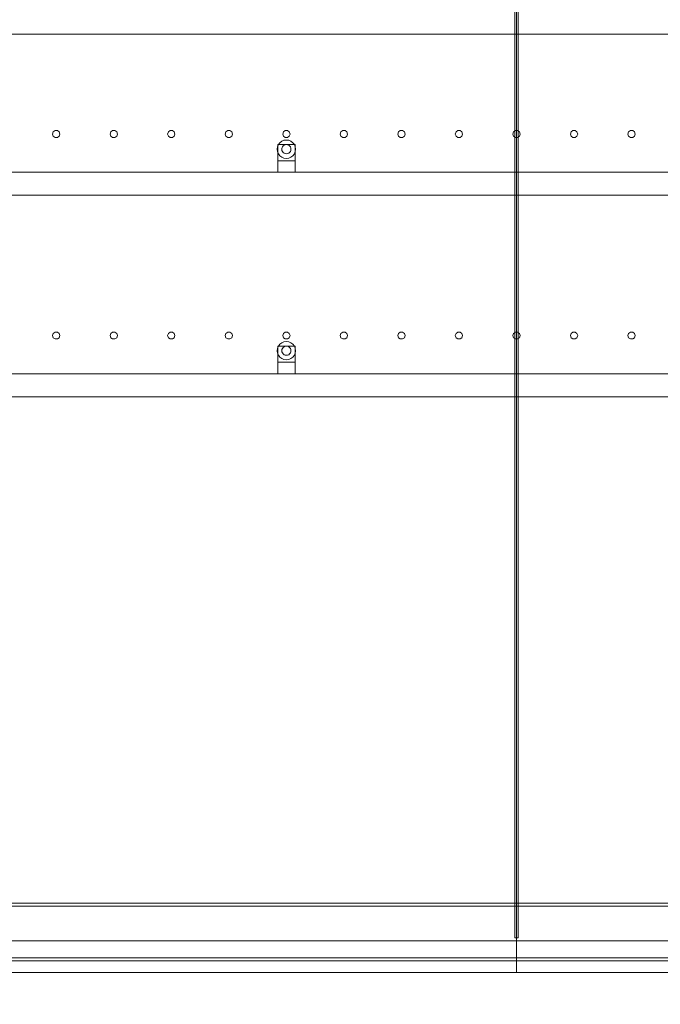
# Model space of a CAD drawing. Header units: millimetres. Extents: x -2233 to 61924, y -68080 to 6847.
# Tile 1012 of 1056: x 55598 to 56711, y -55 to 1655. Entities that reach past the tile are written whole.
import ezdxf

# ---------------------------------------------------------------- set-up
doc = ezdxf.new("R2010")
doc.units = ezdxf.units.MM
for name, color, linetype, lineweight in [('COTAS_O', 1, 'Continuous', 0), ('COTAS_P', 1, 'Continuous', 0), ('lateral_secador', 7, 'Continuous', 0)]:
    doc.layers.add(name, color=color, linetype=linetype, lineweight=lineweight)
doc.dimstyles.new('R19_100', dxfattribs={"dimtxt": 250, "dimasz": 150, "dimexe": 150, "dimexo": 80, "dimgap": 100, "dimtad": 1, "dimtih": 1, "dimtoh": 1, "dimdsep": 46, "dimcen": 0.09, "dimadec": 0, "dimazin": 0, "dimtfac": 1, "dimtdec": 4, "dimtofl": 0, "dimtmove": 0, "dimatfit": 3, "dimfxl": 1, "dimtolj": 1, "dimtzin": 0, "dimarcsym": 0})

# ---------------------------------------------------------------- blocks, each defined once
blk = doc.blocks.new('DIM_R28_29')
at = {"layer": 'COTAS_O'}
for p, q in [((40461.1, 0), (40461.1, -900)), ((60461.1, 0), (60461.1, -900)), ((40461.1, -900), (40611.1, -855)), ((60461.1, -900), (60311.1, -855)), ((40461.1, -900), (60461.1, -900)), ((40461.1, -900), (40611.1, -945)), ((60461.1, -900), (60311.1, -945))]:
    blk.add_line(p, q, dxfattribs=at)
blk.add_text('20000 O', height=250, dxfattribs=at).set_placement((50461.1, -800))
blk = doc.blocks.new('DIM_R28_33')
at = {"layer": 'COTAS_P'}
for p, q in [((112.7, 0), (112.7, -2500)), ((61924.1, 0), (61924.1, -2500)), ((112.7, -2500), (262.7, -2455)), ((61924.1, -2500), (61774.1, -2455)), ((112.7, -2500), (61924.1, -2500)), ((112.7, -2500), (262.7, -2545)), ((61924.1, -2500), (61774.1, -2545))]:
    blk.add_line(p, q, dxfattribs=at)
blk.add_text('61811.43 P', height=250, dxfattribs=at).set_placement((31018.4, -2400))

msp = doc.modelspace()

# ---------------------------------------------------------------- linework, layer by layer
at = {"layer": 'lateral_secador'}
for p, q in [((56458.134, 2925), (56458.134, 60)), ((56461.134, 0), (56461.134, 2925)), ((56464.134, 60), (56464.134, 2925)), ((40811.134, 1630), (60111.134, 1630)), ((55655.997, 1460.082), (55654.784, 1456.35)), ((55654.784, 1456.35), (55655.997, 1452.618)), ((55659.172, 1462.389), (55655.997, 1460.082)), ((55663.096, 1462.389), (55659.172, 1462.389)), ((55666.271, 1460.082), (55663.096, 1462.389)), ((55667.484, 1456.35), (55666.271, 1460.082)), ((55666.271, 1452.618), (55667.484, 1456.35)), ((55755.997, 1460.082), (55754.784, 1456.35)), ((55754.784, 1456.35), (55755.997, 1452.618)), ((55759.172, 1462.389), (55755.997, 1460.082)), ((55763.096, 1462.389), (55759.172, 1462.389)), ((55766.271, 1460.082), (55763.096, 1462.389)), ((55767.484, 1456.35), (55766.271, 1460.082)), ((55766.271, 1452.618), (55767.484, 1456.35)), ((55855.997, 1460.082), (55854.784, 1456.35)), ((55854.784, 1456.35), (55855.997, 1452.618)), ((55859.172, 1462.389), (55855.997, 1460.082)), ((55863.096, 1462.389), (55859.172, 1462.389)), ((55866.271, 1460.082), (55863.096, 1462.389)), ((55867.484, 1456.35), (55866.271, 1460.082)), ((55866.271, 1452.618), (55867.484, 1456.35)), ((55955.997, 1460.082), (55954.784, 1456.35)), ((55954.784, 1456.35), (55955.997, 1452.618)), ((55959.172, 1462.389), (55955.997, 1460.082)), ((55963.096, 1462.389), (55959.172, 1462.389)), ((55966.271, 1460.082), (55963.096, 1462.389)), ((55967.484, 1456.35), (55966.271, 1460.082)), ((55966.271, 1452.618), (55967.484, 1456.35)), ((56055.997, 1460.082), (56054.784, 1456.35)), ((56054.784, 1456.35), (56055.997, 1452.618)), ((56059.172, 1462.389), (56055.997, 1460.082)), ((56063.096, 1462.389), (56059.172, 1462.389)), ((56066.271, 1460.082), (56063.096, 1462.389)), ((56067.484, 1456.35), (56066.271, 1460.082)), ((56066.271, 1452.618), (56067.484, 1456.35)), ((56155.997, 1460.082), (56154.784, 1456.35)), ((56154.784, 1456.35), (56155.997, 1452.618)), ((56159.172, 1462.389), (56155.997, 1460.082)), ((56163.096, 1462.389), (56159.172, 1462.389)), ((56166.271, 1460.082), (56163.096, 1462.389)), ((56167.484, 1456.35), (56166.271, 1460.082)), ((56166.271, 1452.618), (56167.484, 1456.35)), ((56255.997, 1460.082), (56254.784, 1456.35)), ((56254.784, 1456.35), (56255.997, 1452.618)), ((56259.172, 1462.389), (56255.997, 1460.082)), ((56263.096, 1462.389), (56259.172, 1462.389)), ((56266.271, 1460.082), (56263.096, 1462.389)), ((56267.484, 1456.35), (56266.271, 1460.082)), ((56266.271, 1452.618), (56267.484, 1456.35)), ((56355.997, 1460.082), (56354.784, 1456.35)), ((56354.784, 1456.35), (56355.997, 1452.618)), ((56359.172, 1462.389), (56355.997, 1460.082)), ((56363.096, 1462.389), (56359.172, 1462.389)), ((56366.271, 1460.082), (56363.096, 1462.389)), ((56367.484, 1456.35), (56366.271, 1460.082)), ((56366.271, 1452.618), (56367.484, 1456.35)), ((56455.997, 1460.082), (56454.784, 1456.35)), ((56454.784, 1456.35), (56455.997, 1452.618)), ((56459.172, 1462.389), (56455.997, 1460.082)), ((56463.096, 1462.389), (56459.172, 1462.389)), ((56466.271, 1460.082), (56463.096, 1462.389)), ((56467.484, 1456.35), (56466.271, 1460.082)), ((56466.271, 1452.618), (56467.484, 1456.35)), ((56555.997, 1460.082), (56554.784, 1456.35)), ((56554.784, 1456.35), (56555.997, 1452.618)), ((56559.172, 1462.389), (56555.997, 1460.082)), ((56563.096, 1462.389), (56559.172, 1462.389)), ((56566.271, 1460.082), (56563.096, 1462.389)), ((56567.484, 1456.35), (56566.271, 1460.082)), ((56566.271, 1452.618), (56567.484, 1456.35)), ((56655.997, 1460.082), (56654.784, 1456.35)), ((56654.784, 1456.35), (56655.997, 1452.618)), ((56659.172, 1462.389), (56655.997, 1460.082)), ((56663.096, 1462.389), (56659.172, 1462.389)), ((56666.271, 1460.082), (56663.096, 1462.389)), ((56667.484, 1456.35), (56666.271, 1460.082)), ((56666.271, 1452.618), (56667.484, 1456.35)), ((55655.997, 1452.618), (55659.172, 1450.311)), ((55659.172, 1450.311), (55663.096, 1450.311)), ((55663.096, 1450.311), (55666.271, 1452.618)), ((55755.997, 1452.618), (55759.172, 1450.311)), ((55759.172, 1450.311), (55763.096, 1450.311)), ((55763.096, 1450.311), (55766.271, 1452.618)), ((55855.997, 1452.618), (55859.172, 1450.311)), ((55859.172, 1450.311), (55863.096, 1450.311)), ((55863.096, 1450.311), (55866.271, 1452.618)), ((55955.997, 1452.618), (55959.172, 1450.311)), ((55959.172, 1450.311), (55963.096, 1450.311)), ((55963.096, 1450.311), (55966.271, 1452.618)), ((56047.277, 1438), (56045.679, 1434.141)), ((56046.134, 1438), (56076.134, 1438)), ((56046.134, 1438), (56046.134, 1410)), ((56049.82, 1441.314), (56047.277, 1438)), ((56053.134, 1443.856), (56049.82, 1441.314)), ((56056.993, 1445.455), (56053.134, 1443.856)), ((56057.134, 1436.928), (56055.477, 1435.657)), ((56055.997, 1452.618), (56059.172, 1450.311)), ((56061.134, 1446), (56056.993, 1445.455)), ((56059.063, 1437.727), (56057.134, 1436.928)), ((56061.134, 1438), (56059.063, 1437.727)), ((56059.172, 1450.311), (56063.096, 1450.311)), ((56065.275, 1445.455), (56061.134, 1446)), ((56063.204, 1437.727), (56061.134, 1438)), ((56063.096, 1450.311), (56066.271, 1452.618)), ((56065.134, 1436.928), (56063.204, 1437.727)), ((56066.791, 1435.657), (56065.134, 1436.928)), ((56069.134, 1443.856), (56065.275, 1445.455)), ((56072.448, 1441.314), (56069.134, 1443.856)), ((56074.99, 1438), (56072.448, 1441.314)), ((56076.589, 1434.141), (56074.99, 1438)), ((56076.134, 1410), (56076.134, 1438)), ((56155.997, 1452.618), (56159.172, 1450.311)), ((56159.172, 1450.311), (56163.096, 1450.311)), ((56163.096, 1450.311), (56166.271, 1452.618)), ((56255.997, 1452.618), (56259.172, 1450.311)), ((56259.172, 1450.311), (56263.096, 1450.311)), ((56263.096, 1450.311), (56266.271, 1452.618)), ((56355.997, 1452.618), (56359.172, 1450.311)), ((56359.172, 1450.311), (56363.096, 1450.311)), ((56363.096, 1450.311), (56366.271, 1452.618)), ((56455.997, 1452.618), (56459.172, 1450.311)), ((56459.172, 1450.311), (56463.096, 1450.311)), ((56463.096, 1450.311), (56466.271, 1452.618)), ((56555.997, 1452.618), (56559.172, 1450.311)), ((56559.172, 1450.311), (56563.096, 1450.311)), ((56563.096, 1450.311), (56566.271, 1452.618)), ((56655.997, 1452.618), (56659.172, 1450.311)), ((56659.172, 1450.311), (56663.096, 1450.311)), ((56663.096, 1450.311), (56666.271, 1452.618)), ((56045.679, 1434.141), (56045.134, 1430)), ((56045.134, 1430), (56045.679, 1425.859)), ((56045.679, 1425.859), (56047.277, 1422)), ((56047.277, 1422), (56049.82, 1418.686)), ((56053.406, 1432.071), (56053.134, 1430)), ((56053.134, 1430), (56053.406, 1427.929)), ((56054.206, 1434), (56053.406, 1432.071)), ((56053.406, 1427.929), (56054.206, 1426)), ((56055.477, 1435.657), (56054.206, 1434)), ((56054.206, 1426), (56055.477, 1424.343)), ((56055.477, 1424.343), (56057.134, 1423.072)), ((56057.134, 1423.072), (56059.063, 1422.273)), ((56059.063, 1422.273), (56061.134, 1422)), ((56061.134, 1422), (56063.204, 1422.273)), ((56063.204, 1422.273), (56065.134, 1423.072)), ((56065.134, 1423.072), (56066.791, 1424.343)), ((56068.062, 1434), (56066.791, 1435.657)), ((56066.791, 1424.343), (56068.062, 1426)), ((56068.861, 1432.071), (56068.062, 1434)), ((56068.062, 1426), (56068.861, 1427.929)), ((56069.134, 1430), (56068.861, 1432.071)), ((56068.861, 1427.929), (56069.134, 1430)), ((56072.448, 1418.686), (56074.99, 1422)), ((56074.99, 1422), (56076.589, 1425.859)), ((56077.134, 1430), (56076.589, 1434.141)), ((56076.589, 1425.859), (56077.134, 1430)), ((56046.134, 1410), (56076.134, 1410)), ((56046.134, 1410), (56046.134, 1390)), ((56049.82, 1418.686), (56053.134, 1416.144)), ((56053.134, 1416.144), (56056.993, 1414.545)), ((56056.993, 1414.545), (56061.134, 1414)), ((56061.134, 1414), (56065.275, 1414.545)), ((56065.275, 1414.545), (56069.134, 1416.144)), ((56069.134, 1416.144), (56072.448, 1418.686)), ((56076.134, 1390), (56076.134, 1410)), ((40811.134, 1390), (60111.134, 1390)), ((56046.134, 1390), (56076.134, 1390)), ((40811.134, 1350), (60111.134, 1350)), ((55659.172, 1112.389), (55655.997, 1110.082)), ((55663.096, 1112.389), (55659.172, 1112.389)), ((55666.271, 1110.082), (55663.096, 1112.389)), ((55759.172, 1112.389), (55755.997, 1110.082)), ((55763.096, 1112.389), (55759.172, 1112.389)), ((55766.271, 1110.082), (55763.096, 1112.389)), ((55859.172, 1112.389), (55855.997, 1110.082)), ((55863.096, 1112.389), (55859.172, 1112.389)), ((55866.271, 1110.082), (55863.096, 1112.389)), ((55959.172, 1112.389), (55955.997, 1110.082)), ((55963.096, 1112.389), (55959.172, 1112.389)), ((55966.271, 1110.082), (55963.096, 1112.389)), ((56059.172, 1112.389), (56055.997, 1110.082)), ((56063.096, 1112.389), (56059.172, 1112.389)), ((56066.271, 1110.082), (56063.096, 1112.389)), ((56159.172, 1112.389), (56155.997, 1110.082)), ((56163.096, 1112.389), (56159.172, 1112.389)), ((56166.271, 1110.082), (56163.096, 1112.389)), ((56259.172, 1112.389), (56255.997, 1110.082)), ((56263.096, 1112.389), (56259.172, 1112.389)), ((56266.271, 1110.082), (56263.096, 1112.389)), ((56359.172, 1112.389), (56355.997, 1110.082)), ((56363.096, 1112.389), (56359.172, 1112.389)), ((56366.271, 1110.082), (56363.096, 1112.389)), ((56459.172, 1112.389), (56455.997, 1110.082)), ((56463.096, 1112.389), (56459.172, 1112.389)), ((56466.271, 1110.082), (56463.096, 1112.389)), ((56559.172, 1112.389), (56555.997, 1110.082)), ((56563.096, 1112.389), (56559.172, 1112.389)), ((56566.271, 1110.082), (56563.096, 1112.389)), ((56659.172, 1112.389), (56655.997, 1110.082)), ((56663.096, 1112.389), (56659.172, 1112.389)), ((56666.271, 1110.082), (56663.096, 1112.389)), ((55655.997, 1110.082), (55654.784, 1106.35)), ((55654.784, 1106.35), (55655.997, 1102.618)), ((55655.997, 1102.618), (55659.172, 1100.311)), ((55659.172, 1100.311), (55663.096, 1100.311)), ((55663.096, 1100.311), (55666.271, 1102.618)), ((55667.484, 1106.35), (55666.271, 1110.082)), ((55666.271, 1102.618), (55667.484, 1106.35)), ((55755.997, 1110.082), (55754.784, 1106.35)), ((55754.784, 1106.35), (55755.997, 1102.618)), ((55755.997, 1102.618), (55759.172, 1100.311)), ((55759.172, 1100.311), (55763.096, 1100.311)), ((55763.096, 1100.311), (55766.271, 1102.618)), ((55767.484, 1106.35), (55766.271, 1110.082)), ((55766.271, 1102.618), (55767.484, 1106.35)), ((55855.997, 1110.082), (55854.784, 1106.35)), ((55854.784, 1106.35), (55855.997, 1102.618)), ((55855.997, 1102.618), (55859.172, 1100.311)), ((55859.172, 1100.311), (55863.096, 1100.311)), ((55863.096, 1100.311), (55866.271, 1102.618)), ((55867.484, 1106.35), (55866.271, 1110.082)), ((55866.271, 1102.618), (55867.484, 1106.35)), ((55955.997, 1110.082), (55954.784, 1106.35)), ((55954.784, 1106.35), (55955.997, 1102.618)), ((55955.997, 1102.618), (55959.172, 1100.311)), ((55959.172, 1100.311), (55963.096, 1100.311)), ((55963.096, 1100.311), (55966.271, 1102.618)), ((55967.484, 1106.35), (55966.271, 1110.082)), ((55966.271, 1102.618), (55967.484, 1106.35)), ((56056.993, 1095.455), (56053.134, 1093.856)), ((56055.997, 1110.082), (56054.784, 1106.35)), ((56054.784, 1106.35), (56055.997, 1102.618)), ((56055.997, 1102.618), (56059.172, 1100.311)), ((56061.134, 1096), (56056.993, 1095.455)), ((56059.172, 1100.311), (56063.096, 1100.311)), ((56065.275, 1095.455), (56061.134, 1096)), ((56063.096, 1100.311), (56066.271, 1102.618)), ((56069.134, 1093.856), (56065.275, 1095.455)), ((56067.484, 1106.35), (56066.271, 1110.082)), ((56066.271, 1102.618), (56067.484, 1106.35)), ((56155.997, 1110.082), (56154.784, 1106.35)), ((56154.784, 1106.35), (56155.997, 1102.618)), ((56155.997, 1102.618), (56159.172, 1100.311)), ((56159.172, 1100.311), (56163.096, 1100.311)), ((56163.096, 1100.311), (56166.271, 1102.618)), ((56167.484, 1106.35), (56166.271, 1110.082)), ((56166.271, 1102.618), (56167.484, 1106.35)), ((56255.997, 1110.082), (56254.784, 1106.35)), ((56254.784, 1106.35), (56255.997, 1102.618)), ((56255.997, 1102.618), (56259.172, 1100.311)), ((56259.172, 1100.311), (56263.096, 1100.311)), ((56263.096, 1100.311), (56266.271, 1102.618)), ((56267.484, 1106.35), (56266.271, 1110.082)), ((56266.271, 1102.618), (56267.484, 1106.35)), ((56355.997, 1110.082), (56354.784, 1106.35)), ((56354.784, 1106.35), (56355.997, 1102.618)), ((56355.997, 1102.618), (56359.172, 1100.311)), ((56359.172, 1100.311), (56363.096, 1100.311)), ((56363.096, 1100.311), (56366.271, 1102.618)), ((56367.484, 1106.35), (56366.271, 1110.082)), ((56366.271, 1102.618), (56367.484, 1106.35)), ((56455.997, 1110.082), (56454.784, 1106.35)), ((56454.784, 1106.35), (56455.997, 1102.618)), ((56455.997, 1102.618), (56459.172, 1100.311)), ((56459.172, 1100.311), (56463.096, 1100.311)), ((56463.096, 1100.311), (56466.271, 1102.618)), ((56467.484, 1106.35), (56466.271, 1110.082)), ((56466.271, 1102.618), (56467.484, 1106.35)), ((56555.997, 1110.082), (56554.784, 1106.35)), ((56554.784, 1106.35), (56555.997, 1102.618)), ((56555.997, 1102.618), (56559.172, 1100.311)), ((56559.172, 1100.311), (56563.096, 1100.311)), ((56563.096, 1100.311), (56566.271, 1102.618)), ((56567.484, 1106.35), (56566.271, 1110.082)), ((56566.271, 1102.618), (56567.484, 1106.35)), ((56655.997, 1110.082), (56654.784, 1106.35)), ((56654.784, 1106.35), (56655.997, 1102.618)), ((56655.997, 1102.618), (56659.172, 1100.311)), ((56659.172, 1100.311), (56663.096, 1100.311)), ((56663.096, 1100.311), (56666.271, 1102.618)), ((56667.484, 1106.35), (56666.271, 1110.082)), ((56666.271, 1102.618), (56667.484, 1106.35)), ((56045.679, 1084.141), (56045.134, 1080)), ((56045.134, 1080), (56045.679, 1075.859)), ((56047.277, 1088), (56045.679, 1084.141)), ((56046.134, 1088), (56076.134, 1088)), ((56046.134, 1088), (56046.134, 1060)), ((56049.82, 1091.314), (56047.277, 1088)), ((56053.134, 1093.856), (56049.82, 1091.314)), ((56053.406, 1082.071), (56053.134, 1080)), ((56053.134, 1080), (56053.406, 1077.929)), ((56054.206, 1084), (56053.406, 1082.071)), ((56053.406, 1077.929), (56054.206, 1076)), ((56055.477, 1085.657), (56054.206, 1084)), ((56057.134, 1086.928), (56055.477, 1085.657)), ((56059.063, 1087.727), (56057.134, 1086.928)), ((56061.134, 1088), (56059.063, 1087.727)), ((56063.204, 1087.727), (56061.134, 1088)), ((56065.134, 1086.928), (56063.204, 1087.727)), ((56066.791, 1085.657), (56065.134, 1086.928)), ((56068.062, 1084), (56066.791, 1085.657)), ((56068.861, 1082.071), (56068.062, 1084)), ((56068.062, 1076), (56068.861, 1077.929)), ((56069.134, 1080), (56068.861, 1082.071)), ((56068.861, 1077.929), (56069.134, 1080)), ((56072.448, 1091.314), (56069.134, 1093.856)), ((56074.99, 1088), (56072.448, 1091.314)), ((56076.589, 1084.141), (56074.99, 1088)), ((56076.134, 1060), (56076.134, 1088)), ((56077.134, 1080), (56076.589, 1084.141)), ((56076.589, 1075.859), (56077.134, 1080)), ((56045.679, 1075.859), (56047.277, 1072)), ((56047.277, 1072), (56049.82, 1068.686)), ((56049.82, 1068.686), (56053.134, 1066.144)), ((56053.134, 1066.144), (56056.993, 1064.545)), ((56054.206, 1076), (56055.477, 1074.343)), ((56055.477, 1074.343), (56057.134, 1073.072)), ((56056.993, 1064.545), (56061.134, 1064)), ((56057.134, 1073.072), (56059.063, 1072.273)), ((56059.063, 1072.273), (56061.134, 1072)), ((56061.134, 1072), (56063.204, 1072.273)), ((56061.134, 1064), (56065.275, 1064.545)), ((56063.204, 1072.273), (56065.134, 1073.072)), ((56065.134, 1073.072), (56066.791, 1074.343)), ((56065.275, 1064.545), (56069.134, 1066.144)), ((56066.791, 1074.343), (56068.062, 1076)), ((56069.134, 1066.144), (56072.448, 1068.686)), ((56072.448, 1068.686), (56074.99, 1072)), ((56074.99, 1072), (56076.589, 1075.859)), ((56046.134, 1060), (56076.134, 1060)), ((56046.134, 1060), (56046.134, 1040)), ((56076.134, 1040), (56076.134, 1060)), ((40811.134, 1040), (60111.134, 1040)), ((56046.134, 1040), (56076.134, 1040)), ((40811.134, 1000), (60111.134, 1000)), ((40461.134, 120), (60461.134, 120)), ((40461.134, 115), (60461.134, 115)), ((40461.134, 55), (60461.134, 55)), ((56458.134, 60), (56464.134, 60)), ((40461.134, 25), (60461.134, 25)), ((40461.134, 20), (60461.134, 20)), ((40461.134, 0), (60461.134, 0)), ((55561.134, 0), (56461.134, 0)), ((56461.134, 0), (57461.134, 0))]:
    msp.add_line(p, q, dxfattribs=at)

# ---------------------------------------------------------------- dimensions: what is measured, and where the dimension line sits
at = {"layer": 'COTAS_O'}
dim = msp.add_aligned_dim(p1=(40461.134, 0), p2=(60461.134, 0), distance=-900, text='<> O', dimstyle='R19_100', dxfattribs=at)
dim.commit()
dim.dimension.update_dxf_attribs({"geometry": 'DIM_R28_29', "text_midpoint": (50461.134, -900)})
at = {"layer": 'COTAS_P'}
dim = msp.add_aligned_dim(p1=(112.7, 0), p2=(61924.134, 0), distance=-2500, text='<> P', dimstyle='R19_100', dxfattribs=at)
dim.commit()
dim.dimension.update_dxf_attribs({"geometry": 'DIM_R28_33', "text_midpoint": (31018.417, -2500)})

doc.saveas('drawing.dxf')
